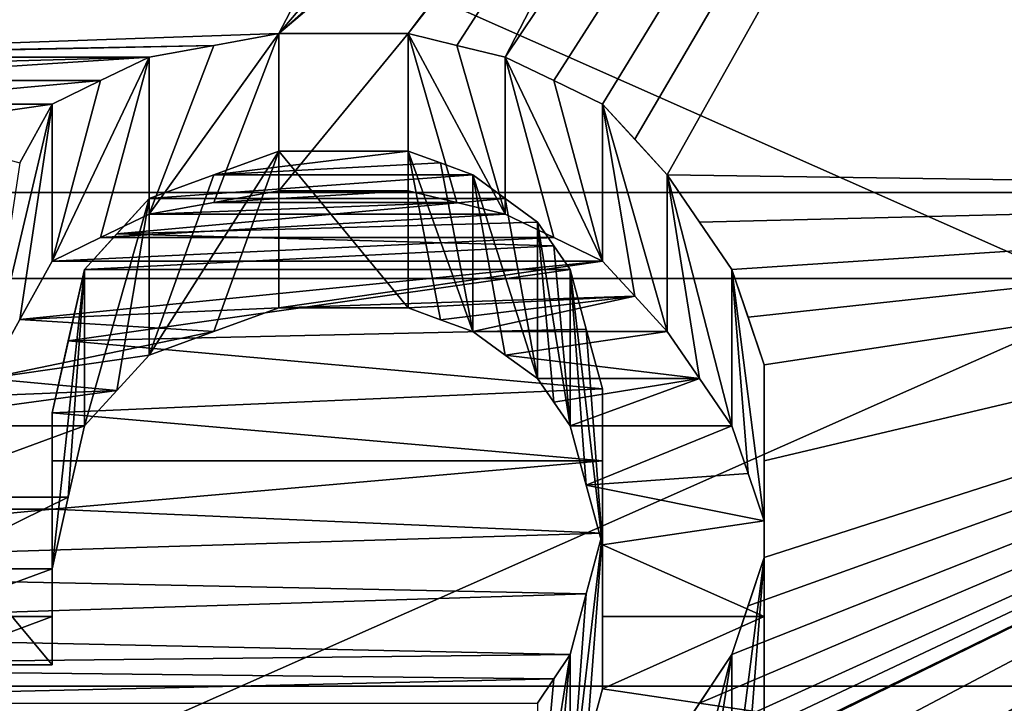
# Model space of a CAD drawing. Header units: millimetres. Extents: x -122 to 122, y -98 to 94.
# Tile 486 of 533: x 70.05 to 73.29, y 31.56 to 33.81. Entities that reach past the tile are written whole.
import ezdxf

# ---------------------------------------------------------------- set-up
doc = ezdxf.new("R2010")
doc.units = ezdxf.units.MM
doc.header["$LTSCALE"] = 26.699852
for name, color, linetype in [('1004', 7, 'CONTINUOUS'), ('1006', 7, 'CONTINUOUS'), ('1133', 7, 'CONTINUOUS'), ('1150', 7, 'CONTINUOUS'), ('1736', 7, 'CONTINUOUS'), ('1737', 7, 'CONTINUOUS'), ('4178', 7, 'CONTINUOUS'), ('4195', 7, 'CONTINUOUS'), ('4503', 7, 'CONTINUOUS'), ('4576', 7, 'CONTINUOUS'), ('4577', 7, 'CONTINUOUS'), ('4578', 7, 'CONTINUOUS'), ('4579', 7, 'CONTINUOUS'), ('4580', 7, 'CONTINUOUS'), ('4581', 7, 'CONTINUOUS'), ('4608', 7, 'CONTINUOUS'), ('4609', 7, 'CONTINUOUS'), ('4610', 7, 'CONTINUOUS'), ('4611', 7, 'CONTINUOUS'), ('4612', 7, 'CONTINUOUS'), ('4613', 7, 'CONTINUOUS'), ('4614', 7, 'CONTINUOUS'), ('4615', 7, 'CONTINUOUS'), ('4616', 7, 'CONTINUOUS'), ('4617', 7, 'CONTINUOUS'), ('4618', 7, 'CONTINUOUS'), ('4619', 7, 'CONTINUOUS'), ('4620', 7, 'CONTINUOUS'), ('4627', 7, 'CONTINUOUS'), ('4628', 7, 'CONTINUOUS'), ('4629', 7, 'CONTINUOUS'), ('4630', 7, 'CONTINUOUS'), ('4631', 7, 'CONTINUOUS'), ('4632', 7, 'CONTINUOUS'), ('4781', 7, 'CONTINUOUS'), ('4782', 7, 'CONTINUOUS'), ('4791', 7, 'CONTINUOUS'), ('4792', 7, 'CONTINUOUS'), ('4793', 7, 'CONTINUOUS'), ('4794', 7, 'CONTINUOUS')]:
    doc.layers.add(name, color=color, linetype=linetype)

msp = doc.modelspace()

# ---------------------------------------------------------------- linework, layer by layer
at = {"layer": '1004', "color": 250, "linetype": 'Continuous', "true_color": 0x323232}
for points in [[(78.9793, 35.25), (78.9793, 30.5274, -17.625), (68.3207, 35.25), (78.9793, 35.25)], [(68.3207, 35.25), (78.9793, 30.5274, -17.625), (68.3207, 30.5274, -17.625), (68.3207, 35.25)]]:
    msp.add_3dface(points, dxfattribs=at)
at = {"layer": '1006', "color": 250, "linetype": 'Continuous', "true_color": 0x323232}
for points in [[(78.9793, 35.25), (68.3207, 35.25), (68.3207, 30.5274, 17.625), (78.9793, 35.25)], [(78.9793, 30.5274, 17.625), (78.9793, 35.25), (68.3207, 30.5274, 17.625), (78.9793, 30.5274, 17.625)]]:
    msp.add_3dface(points, dxfattribs=at)
at = {"layer": '1133', "color": 250, "linetype": 'Continuous', "true_color": 0x323232}
for points in [[(103.1595, 21.125, -36.5896), (103.1595, 34.3891, -24.5448), (36.8405, 21.125, -36.5896), (103.1595, 21.125, -36.5896)], [(36.8405, 21.125, -36.5896), (103.1595, 34.3891, -24.5448), (36.8405, 34.3891, -24.5448), (36.8405, 21.125, -36.5896)]]:
    msp.add_3dface(points, dxfattribs=at)
at = {"layer": '1150', "color": 250, "linetype": 'Continuous', "true_color": 0x323232}
for points in [[(76.2299, 40.5032, -26.2213), (76.2299, 33.238, -34.9757), (72.5, 40.422, -26.3463), (76.2299, 40.5032, -26.2213)], [(72.5, 40.422, -26.3463), (76.2299, 33.238, -34.9757), (72.5, 40.2943, -26.5412), (72.5, 40.422, -26.3463)], [(72.5, 40.2943, -26.5412), (76.2299, 33.238, -34.9757), (72.5, 40.1656, -26.7355), (72.5, 40.2943, -26.5412)], [(72.5, 40.1656, -26.7355), (76.2299, 33.238, -34.9757), (72.4469, 40.0043, -26.9762), (72.5, 40.1656, -26.7355)], [(72.4469, 40.0043, -26.9762), (76.2299, 33.238, -34.9757), (72.3936, 39.8416, -27.216), (72.4469, 40.0043, -26.9762)], [(72.3936, 39.8416, -27.216), (76.2299, 33.238, -34.9757), (72.2343, 39.6784, -27.4533), (72.3936, 39.8416, -27.216)], [(72.2343, 39.6784, -27.4533), (76.2299, 33.238, -34.9757), (72.0745, 39.5137, -27.6898), (72.2343, 39.6784, -27.4533)], [(72.0745, 39.5137, -27.6898), (76.2299, 33.238, -34.9757), (71.8619, 39.4148, -27.8305), (72.0745, 39.5137, -27.6898)], [(71.8619, 39.4148, -27.8305), (76.2299, 33.238, -34.9757), (71.6489, 39.3152, -27.971), (71.8619, 39.4148, -27.8305)], [(71.6489, 39.3152, -27.971), (76.2299, 33.238, -34.9757), (71.3832, 39.2488, -28.0641), (71.6489, 39.3152, -27.971)], [(71.3832, 39.2488, -28.0641), (76.2299, 33.238, -34.9757), (71.117, 39.1821, -28.1571), (71.3832, 39.2488, -28.0641)], [(71.117, 39.1821, -28.1571), (76.2299, 33.238, -34.9757), (72.0745, 38.0963, -29.6097), (71.117, 39.1821, -28.1571)], [(72.0745, 38.0963, -29.6097), (76.2299, 33.238, -34.9757), (72.2338, 37.9236, -29.8306), (72.0745, 38.0963, -29.6097)], [(72.2338, 37.9236, -29.8306), (76.2299, 33.238, -34.9757), (72.3936, 37.7495, -30.0506), (72.2338, 37.9236, -29.8306)], [(72.3936, 37.7495, -30.0506), (76.2299, 33.238, -34.9757), (72.4467, 37.54, -30.3119), (72.3936, 37.7495, -30.0506)], [(72.4467, 37.54, -30.3119), (76.2299, 33.238, -34.9757), (72.5, 37.3287, -30.5718), (72.4467, 37.54, -30.3119)], [(72.5, 37.3287, -30.5718), (76.2299, 33.238, -34.9757), (72.4469, 37.1167, -30.8288), (72.5, 37.3287, -30.5718)], [(72.4469, 37.1167, -30.8288), (76.2299, 33.238, -34.9757), (72.3936, 36.9029, -31.0844), (72.4469, 37.1167, -30.8288)], [(72.3936, 36.9029, -31.0844), (76.2299, 33.238, -34.9757), (72.2343, 36.7243, -31.2952), (72.3936, 36.9029, -31.0844)], [(72.2343, 36.7243, -31.2952), (76.2299, 33.238, -34.9757), (72.0745, 36.5444, -31.5051), (72.2343, 36.7243, -31.2952)], [(72.0745, 36.5444, -31.5051), (76.2299, 33.238, -34.9757), (71.915, 36.4363, -31.63), (72.0745, 36.5444, -31.5051)], [(71.915, 36.4363, -31.63), (76.2299, 33.238, -34.9757), (71.7553, 36.3277, -31.7547), (71.915, 36.4363, -31.63)], [(76.2299, 33.238, -34.9757), (63.7701, 33.238, -34.9757), (68.2447, 36.3277, -31.7547), (76.2299, 33.238, -34.9757)], [(68.4573, 36.2552, -31.8374), (76.2299, 33.238, -34.9757), (68.2447, 36.3277, -31.7547), (68.4573, 36.2552, -31.8374)], [(71.7553, 36.3277, -31.7547), (76.2299, 33.238, -34.9757), (71.5427, 36.2552, -31.8374), (71.7553, 36.3277, -31.7547)], [(68.6702, 36.1825, -31.92), (76.2299, 33.238, -34.9757), (68.4573, 36.2552, -31.8374), (68.6702, 36.1825, -31.92)], [(71.5427, 36.2552, -31.8374), (76.2299, 33.238, -34.9757), (71.3298, 36.1825, -31.92), (71.5427, 36.2552, -31.8374)], [(68.6702, 36.1825, -31.92), (68.8297, 36.1462, -31.9612), (76.2299, 33.238, -34.9757), (68.6702, 36.1825, -31.92)], [(71.3298, 36.1825, -31.92), (76.2299, 33.238, -34.9757), (71.1703, 36.1462, -31.9612), (71.3298, 36.1825, -31.92)], [(68.9894, 36.1098, -32.0023), (76.2299, 33.238, -34.9757), (68.8297, 36.1462, -31.9612), (68.9894, 36.1098, -32.0023)], [(71.1703, 36.1462, -31.9612), (76.2299, 33.238, -34.9757), (71.0106, 36.1098, -32.0023), (71.1703, 36.1462, -31.9612)], [(68.9894, 36.1098, -32.0023), (69.2552, 36.0733, -32.0433), (76.2299, 33.238, -34.9757), (68.9894, 36.1098, -32.0023)], [(71.0106, 36.1098, -32.0023), (76.2299, 33.238, -34.9757), (70.7448, 36.0733, -32.0433), (71.0106, 36.1098, -32.0023)], [(69.5213, 36.0369, -32.0844), (76.2299, 33.238, -34.9757), (69.2552, 36.0733, -32.0433), (69.5213, 36.0369, -32.0844)], [(70.7448, 36.0733, -32.0433), (76.2299, 33.238, -34.9757), (70.4787, 36.0369, -32.0844), (70.7448, 36.0733, -32.0433)], [(70.4787, 36.0369, -32.0844), (76.2299, 33.238, -34.9757), (69.5213, 36.0369, -32.0844), (70.4787, 36.0369, -32.0844)], [(76.2299, 24.125, -41.7857), (63.7701, 33.238, -34.9757), (76.2299, 33.238, -34.9757), (76.2299, 24.125, -41.7857)], [(63.7701, 33.238, -34.9757), (76.2299, 24.125, -41.7857), (72.5, 26.1526, -40.5476), (63.7701, 33.238, -34.9757)], [(69.0957, 26.6764, -40.2049), (63.7701, 33.238, -34.9757), (72.5, 26.1526, -40.5476), (69.0957, 26.6764, -40.2049)]]:
    msp.add_3dface(points, dxfattribs=at)
at = {"layer": '1736', "color": 250, "linetype": 'Continuous', "true_color": 0x323232}
for points in [[(31.5, 43.165, -19.2183), (108.5, 31.6164, -35.1136), (31.5, 31.6164, -35.1136), (31.5, 43.165, -19.2183)], [(108.5, 43.165, -19.2183), (108.5, 31.6164, -35.1136), (31.5, 43.165, -19.2183), (108.5, 43.165, -19.2183)], [(31.5, 31.6164, -35.1136), (108.5, 14.6011, -44.9374), (31.5, 14.6011, -44.9374), (31.5, 31.6164, -35.1136)], [(108.5, 31.6164, -35.1136), (108.5, 14.6011, -44.9374), (31.5, 31.6164, -35.1136), (108.5, 31.6164, -35.1136)]]:
    msp.add_3dface(points, dxfattribs=at)
at = {"layer": '1737', "color": 250, "linetype": 'Continuous', "true_color": 0x323232}
for points in [[(108.5, 44.9921, -20.0318), (108.5, 32.9547, -36.5999), (31.5, 44.9921, -20.0318), (108.5, 44.9921, -20.0318)], [(31.5, 44.9921, -20.0318), (108.5, 32.9547, -36.5999), (31.5, 32.9547, -36.5999), (31.5, 44.9921, -20.0318)], [(108.5, 32.9547, -36.5999), (108.5, 15.2191, -46.8395), (31.5, 32.9547, -36.5999), (108.5, 32.9547, -36.5999)], [(31.5, 32.9547, -36.5999), (108.5, 15.2191, -46.8395), (31.5, 15.2191, -46.8395), (31.5, 32.9547, -36.5999)]]:
    msp.add_3dface(points, dxfattribs=at)
at = {"layer": '4178', "color": 250, "linetype": 'Continuous', "true_color": 0x323232}
for points in [[(103.1595, 34.3891, 24.5448), (103.1595, 21.125, 36.5896), (36.8405, 34.3891, 24.5448), (103.1595, 34.3891, 24.5448)], [(36.8405, 34.3891, 24.5448), (103.1595, 21.125, 36.5896), (36.8405, 21.125, 36.5896), (36.8405, 34.3891, 24.5448)]]:
    msp.add_3dface(points, dxfattribs=at)
at = {"layer": '4195', "color": 250, "linetype": 'Continuous', "true_color": 0x323232}
for points in [[(71.8085, 33.6054, 34.6228), (76.2299, 40.5032, 26.2213), (71.6489, 33.6824, 34.5479), (71.8085, 33.6054, 34.6228)], [(71.6489, 33.6824, 34.5479), (76.2299, 40.5032, 26.2213), (72.3936, 35.1221, 33.0832), (71.6489, 33.6824, 34.5479)], [(71.9681, 33.5282, 34.6976), (76.2299, 40.5032, 26.2213), (71.8085, 33.6054, 34.6228), (71.9681, 33.5282, 34.6976)], [(76.2299, 40.5032, 26.2213), (71.9681, 33.5282, 34.6976), (72.0744, 33.4123, 34.8092), (76.2299, 40.5032, 26.2213)], [(72.1809, 33.296, 34.9204), (76.2299, 40.5032, 26.2213), (72.0744, 33.4123, 34.8092), (72.1809, 33.296, 34.9204)], [(76.2299, 33.238, 34.9757), (76.2299, 40.5032, 26.2213), (72.1809, 33.296, 34.9204), (76.2299, 33.238, 34.9757)], [(71.3298, 33.7593, 34.4728), (71.4893, 33.7209, 34.5104), (72.3936, 35.1221, 33.0832), (71.3298, 33.7593, 34.4728)], [(72.2342, 34.9355, 33.2803), (71.3298, 33.7593, 34.4728), (72.3936, 35.1221, 33.0832), (72.2342, 34.9355, 33.2803)], [(71.4893, 33.7209, 34.5104), (71.6489, 33.6824, 34.5479), (72.3936, 35.1221, 33.0832), (71.4893, 33.7209, 34.5104)], [(72.0745, 34.7476, 33.4763), (71.3298, 33.7593, 34.4728), (72.2342, 34.9355, 33.2803), (72.0745, 34.7476, 33.4763)], [(70.9043, 33.7593, 34.4728), (71.3298, 33.7593, 34.4728), (72.0745, 34.7476, 33.4763), (70.9043, 33.7593, 34.4728)], [(71.915, 34.6348, 33.5931), (70.9043, 33.7593, 34.4728), (72.0745, 34.7476, 33.4763), (71.915, 34.6348, 33.5931)], [(71.7553, 34.5214, 33.7095), (70.9043, 33.7593, 34.4728), (71.915, 34.6348, 33.5931), (71.7553, 34.5214, 33.7095)], [(71.4895, 34.4458, 33.7868), (70.9043, 33.7593, 34.4728), (71.7553, 34.5214, 33.7095), (71.4895, 34.4458, 33.7868)], [(70.6382, 34.4458, 33.7868), (63.7701, 33.238, 34.9757), (70.9043, 34.37, 33.8639), (70.6382, 34.4458, 33.7868)], [(63.7701, 33.238, 34.9757), (70.6382, 34.4458, 33.7868), (69.0957, 34.4458, 33.7868), (63.7701, 33.238, 34.9757)], [(71.2234, 34.37, 33.8639), (70.9043, 33.7593, 34.4728), (71.4895, 34.4458, 33.7868), (71.2234, 34.37, 33.8639)], [(63.7701, 33.238, 34.9757), (68.6702, 33.6824, 34.5479), (71.2234, 34.37, 33.8639), (63.7701, 33.238, 34.9757)], [(70.9043, 34.37, 33.8639), (63.7701, 33.238, 34.9757), (71.2234, 34.37, 33.8639), (70.9043, 34.37, 33.8639)], [(68.6702, 33.6824, 34.5479), (70.9043, 33.7593, 34.4728), (71.2234, 34.37, 33.8639), (68.6702, 33.6824, 34.5479)], [(70.6915, 33.7209, 34.5104), (70.9043, 33.7593, 34.4728), (68.6702, 33.6824, 34.5479), (70.6915, 33.7209, 34.5104)], [(68.883, 33.6824, 34.5479), (70.6915, 33.7209, 34.5104), (68.6702, 33.6824, 34.5479), (68.883, 33.6824, 34.5479)], [(70.4787, 33.6824, 34.5479), (70.6915, 33.7209, 34.5104), (68.883, 33.6824, 34.5479), (70.4787, 33.6824, 34.5479)], [(69.0957, 33.6439, 34.5854), (70.4787, 33.6824, 34.5479), (68.883, 33.6824, 34.5479), (69.0957, 33.6439, 34.5854)], [(69.3085, 33.6054, 34.6229), (70.4787, 33.6824, 34.5479), (69.0957, 33.6439, 34.5854), (69.3085, 33.6054, 34.6229)], [(70.3192, 33.6054, 34.6228), (70.4787, 33.6824, 34.5479), (69.3085, 33.6054, 34.6229), (70.3192, 33.6054, 34.6228)], [(69.468, 33.5282, 34.6975), (70.3192, 33.6054, 34.6228), (69.3085, 33.6054, 34.6229), (69.468, 33.5282, 34.6975)], [(70.1596, 33.5282, 34.6976), (70.3192, 33.6054, 34.6228), (69.468, 33.5282, 34.6975), (70.1596, 33.5282, 34.6976)], [(69.6277, 33.4509, 34.7721), (70.1596, 33.5282, 34.6976), (69.468, 33.5282, 34.6975), (69.6277, 33.4509, 34.7721)], [(70.0533, 33.335, 34.8833), (70.1596, 33.5282, 34.6976), (69.6277, 33.4509, 34.7721), (70.0533, 33.335, 34.8833)], [(70.9043, 33.3736, 34.8464), (70.6916, 33.2961, 34.9204), (71.3298, 33.3736, 34.8464), (70.9043, 33.3736, 34.8464)], [(71.3298, 33.3736, 34.8464), (70.6916, 33.2961, 34.9204), (71.4361, 33.3348, 34.8834), (71.3298, 33.3736, 34.8464)], [(71.4361, 33.3348, 34.8834), (70.6916, 33.2961, 34.9204), (71.5426, 33.296, 34.9204), (71.4361, 33.3348, 34.8834)], [(70.6916, 33.2961, 34.9204), (70.4787, 33.2184, 34.9943), (71.5426, 33.296, 34.9204), (70.6916, 33.2961, 34.9204)], [(71.5426, 33.296, 34.9204), (70.4787, 33.2184, 34.9943), (71.6489, 33.2184, 34.9943), (71.5426, 33.296, 34.9204)], [(72.2872, 33.1407, 35.0678), (76.2299, 33.238, 34.9757), (72.1809, 33.296, 34.9204), (72.2872, 33.1407, 35.0678)], [(71.117, 30.2613, 37.5808), (76.2299, 33.238, 34.9757), (70.5851, 30.2613, 37.5808), (71.117, 30.2613, 37.5808)], [(70.5851, 30.2613, 37.5808), (76.2299, 33.238, 34.9757), (71.6489, 30.9956, 36.9775), (70.5851, 30.2613, 37.5808)], [(71.3829, 30.1792, 37.6468), (76.2299, 33.238, 34.9757), (71.117, 30.2613, 37.5808), (71.3829, 30.1792, 37.6468)], [(71.4894, 26.4935, 40.3256), (76.2299, 33.238, 34.9757), (71.3298, 26.5371, 40.297), (71.4894, 26.4935, 40.3256)], [(71.3298, 26.5371, 40.297), (76.2299, 33.238, 34.9757), (72.3936, 28.1724, 39.1711), (71.3298, 26.5371, 40.297)], [(71.6489, 30.0969, 37.7126), (76.2299, 33.238, 34.9757), (71.3829, 30.1792, 37.6468), (71.6489, 30.0969, 37.7126)], [(71.6489, 26.4499, 40.3542), (76.2299, 33.238, 34.9757), (71.4894, 26.4935, 40.3256), (71.6489, 26.4499, 40.3542)], [(71.8085, 26.3626, 40.4113), (76.2299, 33.238, 34.9757), (71.6489, 26.4499, 40.3542), (71.8085, 26.3626, 40.4113)], [(71.8616, 29.9733, 37.8109), (76.2299, 33.238, 34.9757), (71.6489, 30.0969, 37.7126), (71.8616, 29.9733, 37.8109)], [(71.6489, 30.9956, 36.9775), (76.2299, 33.238, 34.9757), (71.8086, 31.0766, 36.9095), (71.6489, 30.9956, 36.9775)], [(71.9681, 26.2752, 40.4682), (76.2299, 33.238, 34.9757), (71.8085, 26.3626, 40.4113), (71.9681, 26.2752, 40.4682)], [(71.8086, 31.0766, 36.9095), (76.2299, 33.238, 34.9757), (71.9681, 31.1574, 36.8412), (71.8086, 31.0766, 36.9095)], [(72.0745, 29.8493, 37.9089), (76.2299, 33.238, 34.9757), (71.8616, 29.9733, 37.8109), (72.0745, 29.8493, 37.9089)], [(72.0745, 26.1438, 40.5532), (76.2299, 33.238, 34.9757), (71.9681, 26.2752, 40.4682), (72.0745, 26.1438, 40.5532)], [(71.9681, 31.1574, 36.8412), (76.2299, 33.238, 34.9757), (72.0745, 31.2786, 36.7384), (71.9681, 31.1574, 36.8412)], [(72.1809, 26.0122, 40.6378), (76.2299, 33.238, 34.9757), (72.0745, 26.1438, 40.5532), (72.1809, 26.0122, 40.6378)], [(72.234, 29.6423, 38.0709), (76.2299, 33.238, 34.9757), (72.0745, 29.8493, 37.9089), (72.234, 29.6423, 38.0709)], [(72.0745, 31.2786, 36.7384), (76.2299, 33.238, 34.9757), (72.1809, 31.3994, 36.6353), (72.0745, 31.2786, 36.7384)], [(72.2872, 25.8363, 40.7498), (76.2299, 33.238, 34.9757), (72.1809, 26.0122, 40.6378), (72.2872, 25.8363, 40.7498)], [(72.1809, 31.3994, 36.6353), (76.2299, 33.238, 34.9757), (72.2873, 31.5601, 36.4969), (72.1809, 31.3994, 36.6353)], [(72.3936, 29.4344, 38.2319), (76.2299, 33.238, 34.9757), (72.234, 29.6423, 38.0709), (72.3936, 29.4344, 38.2319)], [(72.3936, 25.66, 40.8611), (76.2299, 33.238, 34.9757), (72.2872, 25.8363, 40.7498), (72.3936, 25.66, 40.8611)], [(72.3936, 32.9848, 35.2146), (76.2299, 33.238, 34.9757), (72.2872, 33.1407, 35.0678), (72.3936, 32.9848, 35.2146)], [(72.2873, 31.5601, 36.4969), (76.2299, 33.238, 34.9757), (72.3936, 31.7203, 36.3578), (72.2873, 31.5601, 36.4969)], [(76.2299, 24.125, 41.7857), (76.2299, 33.238, 34.9757), (72.3936, 24.2332, 41.7231), (76.2299, 24.125, 41.7857)], [(72.3936, 24.2332, 41.7231), (76.2299, 33.238, 34.9757), (72.4468, 24.4131, 41.6181), (72.3936, 24.2332, 41.7231)], [(72.4468, 25.4832, 40.9715), (76.2299, 33.238, 34.9757), (72.3936, 25.66, 40.8611), (72.4468, 25.4832, 40.9715)], [(72.3936, 28.1724, 39.1711), (76.2299, 33.238, 34.9757), (72.4468, 28.3846, 39.0176), (72.3936, 28.1724, 39.1711)], [(72.4468, 29.226, 38.3915), (76.2299, 33.238, 34.9757), (72.3936, 29.4344, 38.2319), (72.4468, 29.226, 38.3915)], [(72.3936, 31.7203, 36.3578), (76.2299, 33.238, 34.9757), (72.4468, 31.8801, 36.2177), (72.3936, 31.7203, 36.3578)], [(72.4468, 32.8285, 35.3603), (76.2299, 33.238, 34.9757), (72.3936, 32.9848, 35.2146), (72.4468, 32.8285, 35.3603)], [(72.4468, 24.4131, 41.6181), (76.2299, 33.238, 34.9757), (72.5, 24.5926, 41.5123), (72.4468, 24.4131, 41.6181)], [(72.5, 25.306, 41.0813), (76.2299, 33.238, 34.9757), (72.4468, 25.4832, 40.9715), (72.5, 25.306, 41.0813)], [(72.4468, 28.3846, 39.0176), (76.2299, 33.238, 34.9757), (72.5, 28.596, 38.863), (72.4468, 28.3846, 39.0176)], [(72.5, 29.0166, 38.5499), (76.2299, 33.238, 34.9757), (72.4468, 29.226, 38.3915), (72.5, 29.0166, 38.5499)], [(72.4468, 31.8801, 36.2177), (76.2299, 33.238, 34.9757), (72.5, 32.0393, 36.077), (72.4468, 31.8801, 36.2177)], [(72.5, 32.6715, 35.5054), (76.2299, 33.238, 34.9757), (72.4468, 32.8285, 35.3603), (72.5, 32.6715, 35.5054)], [(72.5, 24.5926, 41.5123), (76.2299, 33.238, 34.9757), (72.5, 24.9502, 41.2983), (72.5, 24.5926, 41.5123)], [(72.5, 24.9502, 41.2983), (76.2299, 33.238, 34.9757), (72.5, 25.306, 41.0813), (72.5, 24.9502, 41.2983)], [(72.5, 28.596, 38.863), (76.2299, 33.238, 34.9757), (72.5, 28.8067, 38.707), (72.5, 28.596, 38.863)], [(72.5, 28.8067, 38.707), (76.2299, 33.238, 34.9757), (72.5, 29.0166, 38.5499), (72.5, 28.8067, 38.707)], [(72.5, 32.0393, 36.077), (76.2299, 33.238, 34.9757), (72.5, 32.3567, 35.7926), (72.5, 32.0393, 36.077)], [(72.5, 32.3567, 35.7926), (76.2299, 33.238, 34.9757), (72.5, 32.6715, 35.5054), (72.5, 32.3567, 35.7926)], [(70.4787, 33.2184, 34.9943), (70.3724, 33.1018, 35.1046), (71.6489, 33.2184, 34.9943), (70.4787, 33.2184, 34.9943)], [(71.6489, 33.2184, 34.9943), (70.3724, 33.1018, 35.1046), (71.7553, 33.1406, 35.0679), (71.6489, 33.2184, 34.9943)], [(71.7553, 33.1406, 35.0679), (70.3724, 33.1018, 35.1046), (71.8085, 33.0628, 35.1414), (71.7553, 33.1406, 35.0679)], [(70.3724, 33.1018, 35.1046), (70.266, 32.9848, 35.2146), (71.8085, 33.0628, 35.1414), (70.3724, 33.1018, 35.1046)], [(71.8085, 33.0628, 35.1414), (70.266, 32.9848, 35.2146), (71.8617, 32.9848, 35.2146), (71.8085, 33.0628, 35.1414)], [(70.266, 32.9848, 35.2146), (70.2128, 32.7502, 35.4329), (71.8617, 32.9848, 35.2146), (70.266, 32.9848, 35.2146)], [(71.8617, 32.9848, 35.2146), (70.2128, 32.7502, 35.4329), (71.9149, 32.7893, 35.3966), (71.8617, 32.9848, 35.2146)], [(71.9149, 32.7893, 35.3966), (70.2128, 32.7502, 35.4329), (71.9681, 32.5929, 35.5776), (71.9149, 32.7893, 35.3966)], [(70.2128, 32.7502, 35.4329), (70.1596, 32.5142, 35.6495), (71.9681, 32.5929, 35.5776), (70.2128, 32.7502, 35.4329)], [(71.9681, 32.5929, 35.5776), (70.1596, 32.5142, 35.6495), (71.9681, 32.3565, 35.7927), (71.9681, 32.5929, 35.5776)], [(70.1596, 32.5142, 35.6495), (70.1596, 32.3564, 35.7928), (71.9681, 32.3565, 35.7927), (70.1596, 32.5142, 35.6495)], [(70.1596, 32.3564, 35.7928), (70.1596, 32.1981, 35.9353), (71.9681, 32.3565, 35.7927), (70.1596, 32.3564, 35.7928)], [(71.9681, 32.3565, 35.7927), (70.1596, 32.1981, 35.9353), (71.9681, 32.1187, 36.0063), (71.9681, 32.3565, 35.7927)], [(69.734, 32.1981, 35.9353), (68.0851, 31.9996, 36.1121), (70.1596, 32.1981, 35.9353), (69.734, 32.1981, 35.9353)], [(70.1596, 32.1981, 35.9353), (68.0851, 31.9996, 36.1121), (71.9681, 32.1187, 36.0063), (70.1596, 32.1981, 35.9353)], [(71.9681, 32.1187, 36.0063), (68.0851, 31.9996, 36.1121), (71.9149, 31.92, 36.1826), (71.9681, 32.1187, 36.0063)], [(68.0851, 31.9996, 36.1121), (68.1383, 31.8002, 36.2879), (71.9149, 31.92, 36.1826), (68.0851, 31.9996, 36.1121)], [(71.9149, 31.92, 36.1826), (68.1383, 31.8002, 36.2879), (71.8617, 31.7203, 36.3578), (71.9149, 31.92, 36.1826)], [(68.1383, 31.8002, 36.2879), (68.2446, 31.6803, 36.3926), (71.8617, 31.7203, 36.3578), (68.1383, 31.8002, 36.2879)], [(71.8617, 31.7203, 36.3578), (68.2446, 31.6803, 36.3926), (71.8085, 31.6402, 36.4274), (71.8617, 31.7203, 36.3578)], [(68.2446, 31.6803, 36.3926), (68.3511, 31.56, 36.4969), (71.8085, 31.6402, 36.4274), (68.2446, 31.6803, 36.3926)], [(71.8085, 31.6402, 36.4274), (68.3511, 31.56, 36.4969), (71.7553, 31.56, 36.4969), (71.8085, 31.6402, 36.4274)]]:
    msp.add_3dface(points, dxfattribs=at)
at = {"layer": '4503', "color": 250, "linetype": 'Continuous', "true_color": 0x323232}
for points in [[(71.4893, 33.2044, 33.6159), (71.3298, 33.2427, 33.578), (70.6915, 33.2044, 33.6159), (71.4893, 33.2044, 33.6159)], [(71.3298, 33.2427, 33.578), (70.9043, 33.2427, 33.578), (70.6915, 33.2044, 33.6159), (71.3298, 33.2427, 33.578)], [(71.6489, 33.1661, 33.6537), (71.4893, 33.2044, 33.6159), (70.4787, 33.1661, 33.6537), (71.6489, 33.1661, 33.6537)], [(71.4893, 33.2044, 33.6159), (70.6915, 33.2044, 33.6159), (70.4787, 33.1661, 33.6537), (71.4893, 33.2044, 33.6159)], [(71.8084, 33.0894, 33.7291), (71.6489, 33.1661, 33.6537), (70.3192, 33.0894, 33.7291), (71.8084, 33.0894, 33.7291)], [(71.6489, 33.1661, 33.6537), (70.4787, 33.1661, 33.6537), (70.3192, 33.0894, 33.7291), (71.6489, 33.1661, 33.6537)], [(71.9681, 33.0125, 33.8044), (71.8084, 33.0894, 33.7291), (70.1596, 33.0125, 33.8044), (71.9681, 33.0125, 33.8044)], [(71.8084, 33.0894, 33.7291), (70.3192, 33.0894, 33.7291), (70.1596, 33.0125, 33.8044), (71.8084, 33.0894, 33.7291)], [(71.9681, 33.0125, 33.8044), (70.1596, 33.0125, 33.8044), (70.0533, 32.82, 33.9913), (71.9681, 33.0125, 33.8044)], [(71.9681, 33.0125, 33.8044), (70.0533, 32.82, 33.9913), (70.9043, 32.8584, 33.9542), (71.9681, 33.0125, 33.8044)], [(71.9681, 33.0125, 33.8044), (70.9043, 32.8584, 33.9542), (72.0744, 32.8971, 33.9167), (71.9681, 33.0125, 33.8044)], [(70.9043, 32.8584, 33.9542), (71.3298, 32.8584, 33.9542), (72.0744, 32.8971, 33.9167), (70.9043, 32.8584, 33.9542)], [(71.3298, 32.8584, 33.9542), (71.4361, 32.8199, 33.9915), (72.0744, 32.8971, 33.9167), (71.3298, 32.8584, 33.9542)], [(71.4361, 32.8199, 33.9915), (71.5426, 32.7812, 34.0287), (72.0744, 32.8971, 33.9167), (71.4361, 32.8199, 33.9915)], [(71.5426, 32.7812, 34.0287), (72.1809, 32.7812, 34.0287), (72.0744, 32.8971, 33.9167), (71.5426, 32.7812, 34.0287)], [(70.0533, 32.82, 33.9913), (70.6916, 32.7812, 34.0287), (70.9043, 32.8584, 33.9542), (70.0533, 32.82, 33.9913)], [(70.0533, 32.82, 33.9913), (69.9468, 32.6264, 34.1772), (70.6916, 32.7812, 34.0287), (70.0533, 32.82, 33.9913)], [(69.9468, 32.6264, 34.1772), (70.4787, 32.7039, 34.1031), (70.6916, 32.7812, 34.0287), (69.9468, 32.6264, 34.1772)], [(71.5426, 32.7812, 34.0287), (71.6489, 32.7039, 34.103), (72.1809, 32.7812, 34.0287), (71.5426, 32.7812, 34.0287)], [(71.6489, 32.7039, 34.103), (72.2872, 32.6265, 34.1771), (72.1809, 32.7812, 34.0287), (71.6489, 32.7039, 34.103)], [(69.9468, 32.6264, 34.1772), (70.3724, 32.5877, 34.2141), (70.4787, 32.7039, 34.1031), (69.9468, 32.6264, 34.1772)], [(71.6489, 32.7039, 34.103), (71.7553, 32.6264, 34.1772), (72.2872, 32.6265, 34.1771), (71.6489, 32.7039, 34.103)], [(69.9468, 32.6264, 34.1772), (69.4148, 32.5488, 34.2511), (70.3724, 32.5877, 34.2141), (69.9468, 32.6264, 34.1772)], [(71.7553, 32.6264, 34.1772), (71.8085, 32.5488, 34.2511), (72.2872, 32.6265, 34.1771), (71.7553, 32.6264, 34.1772)], [(71.8085, 32.5488, 34.2511), (71.8617, 32.471, 34.3248), (72.2872, 32.6265, 34.1771), (71.8085, 32.5488, 34.2511)], [(71.8617, 32.471, 34.3248), (72.3936, 32.471, 34.3248), (72.2872, 32.6265, 34.1771), (71.8617, 32.471, 34.3248)], [(69.4148, 32.5488, 34.2511), (69.5213, 32.471, 34.3248), (70.3724, 32.5877, 34.2141), (69.4148, 32.5488, 34.2511)], [(69.5213, 32.471, 34.3248), (70.266, 32.471, 34.3248), (70.3724, 32.5877, 34.2141), (69.5213, 32.471, 34.3248)], [(69.5213, 32.471, 34.3248), (69.6276, 32.2373, 34.5444), (70.266, 32.471, 34.3248), (69.5213, 32.471, 34.3248)], [(69.6276, 32.2373, 34.5444), (70.2128, 32.2373, 34.5445), (70.266, 32.471, 34.3248), (69.6276, 32.2373, 34.5444)], [(71.8617, 32.471, 34.3248), (71.9149, 32.2763, 34.508), (72.3936, 32.471, 34.3248), (71.8617, 32.471, 34.3248)], [(71.9149, 32.2763, 34.508), (72.4468, 32.3153, 34.4715), (72.3936, 32.471, 34.3248), (71.9149, 32.2763, 34.508)], [(71.9149, 32.2763, 34.508), (72.5, 32.1589, 34.6175), (72.4468, 32.3153, 34.4715), (71.9149, 32.2763, 34.508)], [(71.9149, 32.2763, 34.508), (71.9681, 32.0805, 34.6901), (72.5, 32.1589, 34.6175), (71.9149, 32.2763, 34.508)], [(69.6276, 32.2373, 34.5444), (69.734, 32.002, 34.7625), (70.2128, 32.2373, 34.5445), (69.6276, 32.2373, 34.5444)], [(69.734, 32.002, 34.7625), (70.1596, 32.002, 34.7625), (70.2128, 32.2373, 34.5445), (69.734, 32.002, 34.7625)], [(71.9681, 32.0805, 34.6901), (72.5, 31.845, 34.9064), (72.5, 32.1589, 34.6175), (71.9681, 32.0805, 34.6901)], [(71.9681, 32.0805, 34.6901), (71.9681, 31.8449, 34.9065), (72.5, 31.845, 34.9064), (71.9681, 32.0805, 34.6901)], [(69.734, 32.002, 34.7625), (69.734, 31.8448, 34.9066), (70.1596, 32.002, 34.7625), (69.734, 32.002, 34.7625)], [(69.734, 31.8448, 34.9066), (70.1596, 31.8448, 34.9066), (70.1596, 32.002, 34.7625), (69.734, 31.8448, 34.9066)], [(69.734, 31.8448, 34.9066), (69.734, 31.6869, 35.05), (70.1596, 31.8448, 34.9066), (69.734, 31.8448, 34.9066)], [(69.734, 31.6869, 35.05), (70.1596, 31.6869, 35.05), (70.1596, 31.8448, 34.9066), (69.734, 31.6869, 35.05)], [(71.9681, 31.8449, 34.9065), (71.9681, 31.6078, 35.1213), (72.5, 31.845, 34.9064), (71.9681, 31.8449, 34.9065)], [(71.9681, 31.6078, 35.1213), (72.5, 31.5286, 35.1925), (72.5, 31.845, 34.9064), (71.9681, 31.6078, 35.1213)], [(71.9681, 31.6078, 35.1213), (71.9149, 31.4097, 35.2987), (72.5, 31.5286, 35.1925), (71.9681, 31.6078, 35.1213)]]:
    msp.add_3dface(points, dxfattribs=at)
at = {"layer": '4576', "color": 250, "linetype": 'Continuous', "true_color": 0x323232}
for points in [[(71.6489, 33.6824, 34.5479), (71.9681, 33.0125, 33.8044), (71.8085, 33.6054, 34.6228), (71.6489, 33.6824, 34.5479)], [(71.9681, 33.0125, 33.8044), (71.6489, 33.6824, 34.5479), (71.8084, 33.0894, 33.7291), (71.9681, 33.0125, 33.8044)], [(71.8084, 33.0894, 33.7291), (71.6489, 33.6824, 34.5479), (71.6489, 33.1661, 33.6537), (71.8084, 33.0894, 33.7291)], [(71.9681, 33.5282, 34.6976), (71.8085, 33.6054, 34.6228), (71.9681, 33.0125, 33.8044), (71.9681, 33.5282, 34.6976)]]:
    msp.add_3dface(points, dxfattribs=at)
at = {"layer": '4577', "color": 250, "linetype": 'Continuous', "true_color": 0x323232}
for points in [[(71.3298, 33.7593, 34.4728), (71.6489, 33.1661, 33.6537), (71.4893, 33.7209, 34.5104), (71.3298, 33.7593, 34.4728)], [(71.6489, 33.1661, 33.6537), (71.3298, 33.7593, 34.4728), (71.4893, 33.2044, 33.6159), (71.6489, 33.1661, 33.6537)], [(71.4893, 33.2044, 33.6159), (71.3298, 33.7593, 34.4728), (71.3298, 33.2427, 33.578), (71.4893, 33.2044, 33.6159)], [(71.6489, 33.6824, 34.5479), (71.4893, 33.7209, 34.5104), (71.6489, 33.1661, 33.6537), (71.6489, 33.6824, 34.5479)]]:
    msp.add_3dface(points, dxfattribs=at)
at = {"layer": '4578', "color": 250, "linetype": 'Continuous', "true_color": 0x323232}
for points in [[(71.3298, 33.7593, 34.4728), (70.9043, 33.7593, 34.4728), (70.9043, 33.2427, 33.578), (71.3298, 33.7593, 34.4728)], [(71.3298, 33.2427, 33.578), (71.3298, 33.7593, 34.4728), (70.9043, 33.2427, 33.578), (71.3298, 33.2427, 33.578)]]:
    msp.add_3dface(points, dxfattribs=at)
at = {"layer": '4579', "color": 250, "linetype": 'Continuous', "true_color": 0x323232}
for points in [[(70.9043, 33.7593, 34.4728), (70.6915, 33.7209, 34.5104), (70.4787, 33.1661, 33.6537), (70.9043, 33.7593, 34.4728)], [(70.6915, 33.2044, 33.6159), (70.9043, 33.7593, 34.4728), (70.4787, 33.1661, 33.6537), (70.6915, 33.2044, 33.6159)], [(70.9043, 33.2427, 33.578), (70.9043, 33.7593, 34.4728), (70.6915, 33.2044, 33.6159), (70.9043, 33.2427, 33.578)], [(70.6915, 33.7209, 34.5104), (70.4787, 33.6824, 34.5479), (70.4787, 33.1661, 33.6537), (70.6915, 33.7209, 34.5104)]]:
    msp.add_3dface(points, dxfattribs=at)
at = {"layer": '4580', "color": 250, "linetype": 'Continuous', "true_color": 0x323232}
for points in [[(70.4787, 33.6824, 34.5479), (70.3192, 33.6054, 34.6228), (70.1596, 33.0125, 33.8044), (70.4787, 33.6824, 34.5479)], [(70.3192, 33.0894, 33.7291), (70.4787, 33.6824, 34.5479), (70.1596, 33.0125, 33.8044), (70.3192, 33.0894, 33.7291)], [(70.4787, 33.1661, 33.6537), (70.4787, 33.6824, 34.5479), (70.3192, 33.0894, 33.7291), (70.4787, 33.1661, 33.6537)], [(70.3192, 33.6054, 34.6228), (70.1596, 33.5282, 34.6976), (70.1596, 33.0125, 33.8044), (70.3192, 33.6054, 34.6228)]]:
    msp.add_3dface(points, dxfattribs=at)
at = {"layer": '4581', "color": 250, "linetype": 'Continuous', "true_color": 0x323232}
for points in [[(70.1596, 33.5282, 34.6976), (70.0533, 33.335, 34.8833), (69.9468, 32.6264, 34.1772), (70.1596, 33.5282, 34.6976)], [(70.0533, 32.82, 33.9913), (70.1596, 33.5282, 34.6976), (69.9468, 32.6264, 34.1772), (70.0533, 32.82, 33.9913)], [(70.1596, 33.0125, 33.8044), (70.1596, 33.5282, 34.6976), (70.0533, 32.82, 33.9913), (70.1596, 33.0125, 33.8044)]]:
    msp.add_3dface(points, dxfattribs=at)
at = {"layer": '4608', "color": 250, "linetype": 'Continuous', "true_color": 0x323232}
for points in [[(69.734, 32.1981, 35.9353), (70.1596, 32.1981, 35.9353), (70.1596, 31.6869, 35.05), (69.734, 32.1981, 35.9353)], [(69.734, 31.6869, 35.05), (69.734, 32.1981, 35.9353), (70.1596, 31.6869, 35.05), (69.734, 31.6869, 35.05)]]:
    msp.add_3dface(points, dxfattribs=at)
at = {"layer": '4609', "color": 250, "linetype": 'Continuous', "true_color": 0x323232}
for points in [[(70.1596, 32.1981, 35.9353), (70.1596, 32.3564, 35.7928), (70.1596, 32.5142, 35.6495), (70.1596, 32.1981, 35.9353)], [(70.1596, 32.1981, 35.9353), (70.1596, 32.5142, 35.6495), (70.1596, 31.6869, 35.05), (70.1596, 32.1981, 35.9353)], [(70.1596, 31.6869, 35.05), (70.1596, 32.5142, 35.6495), (70.1596, 31.8448, 34.9066), (70.1596, 31.6869, 35.05)], [(70.1596, 31.8448, 34.9066), (70.1596, 32.5142, 35.6495), (70.1596, 32.002, 34.7625), (70.1596, 31.8448, 34.9066)]]:
    msp.add_3dface(points, dxfattribs=at)
at = {"layer": '4610', "color": 250, "linetype": 'Continuous', "true_color": 0x323232}
for points in [[(70.1596, 32.5142, 35.6495), (70.2128, 32.7502, 35.4329), (70.266, 32.9848, 35.2146), (70.1596, 32.5142, 35.6495)], [(70.1596, 32.5142, 35.6495), (70.266, 32.9848, 35.2146), (70.1596, 32.002, 34.7625), (70.1596, 32.5142, 35.6495)], [(70.1596, 32.002, 34.7625), (70.266, 32.9848, 35.2146), (70.2128, 32.2373, 34.5445), (70.1596, 32.002, 34.7625)], [(70.2128, 32.2373, 34.5445), (70.266, 32.9848, 35.2146), (70.266, 32.471, 34.3248), (70.2128, 32.2373, 34.5445)]]:
    msp.add_3dface(points, dxfattribs=at)
at = {"layer": '4611', "color": 250, "linetype": 'Continuous', "true_color": 0x323232}
for points in [[(70.266, 32.9848, 35.2146), (70.3724, 33.1018, 35.1046), (70.4787, 33.2184, 34.9943), (70.266, 32.9848, 35.2146)], [(70.266, 32.9848, 35.2146), (70.4787, 33.2184, 34.9943), (70.266, 32.471, 34.3248), (70.266, 32.9848, 35.2146)], [(70.266, 32.471, 34.3248), (70.4787, 33.2184, 34.9943), (70.3724, 32.5877, 34.2141), (70.266, 32.471, 34.3248)], [(70.3724, 32.5877, 34.2141), (70.4787, 33.2184, 34.9943), (70.4787, 32.7039, 34.1031), (70.3724, 32.5877, 34.2141)]]:
    msp.add_3dface(points, dxfattribs=at)
at = {"layer": '4612', "color": 250, "linetype": 'Continuous', "true_color": 0x323232}
for points in [[(70.9043, 33.3736, 34.8464), (70.4787, 32.7039, 34.1031), (70.6916, 33.2961, 34.9204), (70.9043, 33.3736, 34.8464)], [(70.4787, 32.7039, 34.1031), (70.9043, 33.3736, 34.8464), (70.6916, 32.7812, 34.0287), (70.4787, 32.7039, 34.1031)], [(70.6916, 32.7812, 34.0287), (70.9043, 33.3736, 34.8464), (70.9043, 32.8584, 33.9542), (70.6916, 32.7812, 34.0287)], [(70.4787, 33.2184, 34.9943), (70.6916, 33.2961, 34.9204), (70.4787, 32.7039, 34.1031), (70.4787, 33.2184, 34.9943)]]:
    msp.add_3dface(points, dxfattribs=at)
at = {"layer": '4613', "color": 250, "linetype": 'Continuous', "true_color": 0x323232}
for points in [[(70.9043, 33.3736, 34.8464), (71.3298, 33.3736, 34.8464), (71.3298, 32.8584, 33.9542), (70.9043, 33.3736, 34.8464)], [(70.9043, 32.8584, 33.9542), (70.9043, 33.3736, 34.8464), (71.3298, 32.8584, 33.9542), (70.9043, 32.8584, 33.9542)]]:
    msp.add_3dface(points, dxfattribs=at)
at = {"layer": '4614', "color": 250, "linetype": 'Continuous', "true_color": 0x323232}
for points in [[(71.3298, 33.3736, 34.8464), (71.4361, 33.3348, 34.8834), (71.5426, 32.7812, 34.0287), (71.3298, 33.3736, 34.8464)], [(71.3298, 32.8584, 33.9542), (71.3298, 33.3736, 34.8464), (71.4361, 32.8199, 33.9915), (71.3298, 32.8584, 33.9542)], [(71.4361, 32.8199, 33.9915), (71.3298, 33.3736, 34.8464), (71.5426, 32.7812, 34.0287), (71.4361, 32.8199, 33.9915)], [(71.4361, 33.3348, 34.8834), (71.5426, 33.296, 34.9204), (71.5426, 32.7812, 34.0287), (71.4361, 33.3348, 34.8834)]]:
    msp.add_3dface(points, dxfattribs=at)
at = {"layer": '4615', "color": 250, "linetype": 'Continuous', "true_color": 0x323232}
for points in [[(71.5426, 33.296, 34.9204), (71.6489, 33.2184, 34.9943), (71.7553, 32.6264, 34.1772), (71.5426, 33.296, 34.9204)], [(71.5426, 32.7812, 34.0287), (71.5426, 33.296, 34.9204), (71.6489, 32.7039, 34.103), (71.5426, 32.7812, 34.0287)], [(71.6489, 32.7039, 34.103), (71.5426, 33.296, 34.9204), (71.7553, 32.6264, 34.1772), (71.6489, 32.7039, 34.103)], [(71.6489, 33.2184, 34.9943), (71.7553, 33.1406, 35.0679), (71.7553, 32.6264, 34.1772), (71.6489, 33.2184, 34.9943)]]:
    msp.add_3dface(points, dxfattribs=at)
at = {"layer": '4616', "color": 250, "linetype": 'Continuous', "true_color": 0x323232}
for points in [[(71.7553, 33.1406, 35.0679), (71.8085, 33.0628, 35.1414), (71.8617, 32.471, 34.3248), (71.7553, 33.1406, 35.0679)], [(71.7553, 32.6264, 34.1772), (71.7553, 33.1406, 35.0679), (71.8085, 32.5488, 34.2511), (71.7553, 32.6264, 34.1772)], [(71.8085, 32.5488, 34.2511), (71.7553, 33.1406, 35.0679), (71.8617, 32.471, 34.3248), (71.8085, 32.5488, 34.2511)], [(71.8085, 33.0628, 35.1414), (71.8617, 32.9848, 35.2146), (71.8617, 32.471, 34.3248), (71.8085, 33.0628, 35.1414)]]:
    msp.add_3dface(points, dxfattribs=at)
at = {"layer": '4617', "color": 250, "linetype": 'Continuous', "true_color": 0x323232}
for points in [[(71.8617, 32.9848, 35.2146), (71.9149, 32.7893, 35.3966), (71.9681, 32.0805, 34.6901), (71.8617, 32.9848, 35.2146)], [(71.8617, 32.471, 34.3248), (71.8617, 32.9848, 35.2146), (71.9149, 32.2763, 34.508), (71.8617, 32.471, 34.3248)], [(71.9149, 32.2763, 34.508), (71.8617, 32.9848, 35.2146), (71.9681, 32.0805, 34.6901), (71.9149, 32.2763, 34.508)], [(71.9149, 32.7893, 35.3966), (71.9681, 32.5929, 35.5776), (71.9681, 32.0805, 34.6901), (71.9149, 32.7893, 35.3966)]]:
    msp.add_3dface(points, dxfattribs=at)
at = {"layer": '4618', "color": 250, "linetype": 'Continuous', "true_color": 0x323232}
for points in [[(71.9681, 32.5929, 35.5776), (71.9681, 32.3565, 35.7927), (71.9681, 31.6078, 35.1213), (71.9681, 32.5929, 35.5776)], [(71.9681, 32.0805, 34.6901), (71.9681, 32.5929, 35.5776), (71.9681, 31.8449, 34.9065), (71.9681, 32.0805, 34.6901)], [(71.9681, 31.8449, 34.9065), (71.9681, 32.5929, 35.5776), (71.9681, 31.6078, 35.1213), (71.9681, 31.8449, 34.9065)], [(71.9681, 32.3565, 35.7927), (71.9681, 32.1187, 36.0063), (71.9681, 31.6078, 35.1213), (71.9681, 32.3565, 35.7927)]]:
    msp.add_3dface(points, dxfattribs=at)
at = {"layer": '4619', "color": 250, "linetype": 'Continuous', "true_color": 0x323232}
for points in [[(71.9681, 32.1187, 36.0063), (71.9149, 31.92, 36.1826), (71.8617, 31.2105, 35.4749), (71.9681, 32.1187, 36.0063)], [(71.9149, 31.4097, 35.2987), (71.9681, 32.1187, 36.0063), (71.8617, 31.2105, 35.4749), (71.9149, 31.4097, 35.2987)], [(71.9681, 31.6078, 35.1213), (71.9681, 32.1187, 36.0063), (71.9149, 31.4097, 35.2987), (71.9681, 31.6078, 35.1213)], [(71.9149, 31.92, 36.1826), (71.8617, 31.7203, 36.3578), (71.8617, 31.2105, 35.4749), (71.9149, 31.92, 36.1826)]]:
    msp.add_3dface(points, dxfattribs=at)
at = {"layer": '4620', "color": 250, "linetype": 'Continuous', "true_color": 0x323232}
for points in [[(71.8617, 31.7203, 36.3578), (71.8085, 31.6402, 36.4274), (71.7553, 31.0507, 35.6148), (71.8617, 31.7203, 36.3578)], [(71.8085, 31.1307, 35.5449), (71.8617, 31.7203, 36.3578), (71.7553, 31.0507, 35.6148), (71.8085, 31.1307, 35.5449)], [(71.8617, 31.2105, 35.4749), (71.8617, 31.7203, 36.3578), (71.8085, 31.1307, 35.5449), (71.8617, 31.2105, 35.4749)], [(71.8085, 31.6402, 36.4274), (71.7553, 31.56, 36.4969), (71.7553, 31.0507, 35.6148), (71.8085, 31.6402, 36.4274)]]:
    msp.add_3dface(points, dxfattribs=at)
at = {"layer": '4627', "color": 250, "linetype": 'Continuous', "true_color": 0x323232}
for points in [[(72.1809, 31.3994, 36.6353), (72.2873, 31.5601, 36.4969), (72.3936, 31.7203, 36.3578), (72.1809, 31.3994, 36.6353)], [(72.1809, 31.3994, 36.6353), (72.3936, 31.7203, 36.3578), (72.1809, 30.8905, 35.7539), (72.1809, 31.3994, 36.6353)], [(72.1809, 30.8905, 35.7539), (72.3936, 31.7203, 36.3578), (72.2873, 31.0508, 35.6147), (72.1809, 30.8905, 35.7539)], [(72.2873, 31.0508, 35.6147), (72.3936, 31.7203, 36.3578), (72.3936, 31.2105, 35.4749), (72.2873, 31.0508, 35.6147)]]:
    msp.add_3dface(points, dxfattribs=at)
at = {"layer": '4628', "color": 250, "linetype": 'Continuous', "true_color": 0x323232}
for points in [[(72.3936, 31.7203, 36.3578), (72.4468, 31.8801, 36.2177), (72.5, 32.0393, 36.077), (72.3936, 31.7203, 36.3578)], [(72.3936, 31.7203, 36.3578), (72.5, 32.0393, 36.077), (72.3936, 31.2105, 35.4749), (72.3936, 31.7203, 36.3578)], [(72.3936, 31.2105, 35.4749), (72.5, 32.0393, 36.077), (72.4468, 31.3699, 35.334), (72.3936, 31.2105, 35.4749)], [(72.4468, 31.3699, 35.334), (72.5, 32.0393, 36.077), (72.5, 31.5286, 35.1925), (72.4468, 31.3699, 35.334)]]:
    msp.add_3dface(points, dxfattribs=at)
at = {"layer": '4629', "color": 250, "linetype": 'Continuous', "true_color": 0x323232}
for points in [[(72.5, 32.0393, 36.077), (72.5, 32.3567, 35.7926), (72.5, 32.6715, 35.5054), (72.5, 32.0393, 36.077)], [(72.5, 32.0393, 36.077), (72.5, 32.6715, 35.5054), (72.5, 31.5286, 35.1925), (72.5, 32.0393, 36.077)], [(72.5, 31.5286, 35.1925), (72.5, 32.6715, 35.5054), (72.5, 31.845, 34.9064), (72.5, 31.5286, 35.1925)], [(72.5, 31.845, 34.9064), (72.5, 32.6715, 35.5054), (72.5, 32.1589, 34.6175), (72.5, 31.845, 34.9064)]]:
    msp.add_3dface(points, dxfattribs=at)
at = {"layer": '4630', "color": 250, "linetype": 'Continuous', "true_color": 0x323232}
for points in [[(72.5, 32.6715, 35.5054), (72.4468, 32.8285, 35.3603), (72.3936, 32.9848, 35.2146), (72.5, 32.6715, 35.5054)], [(72.5, 32.6715, 35.5054), (72.3936, 32.9848, 35.2146), (72.5, 32.1589, 34.6175), (72.5, 32.6715, 35.5054)], [(72.5, 32.1589, 34.6175), (72.3936, 32.9848, 35.2146), (72.4468, 32.3153, 34.4715), (72.5, 32.1589, 34.6175)], [(72.4468, 32.3153, 34.4715), (72.3936, 32.9848, 35.2146), (72.3936, 32.471, 34.3248), (72.4468, 32.3153, 34.4715)]]:
    msp.add_3dface(points, dxfattribs=at)
at = {"layer": '4631', "color": 250, "linetype": 'Continuous', "true_color": 0x323232}
for points in [[(72.3936, 32.9848, 35.2146), (72.2872, 33.1407, 35.0678), (72.1809, 33.296, 34.9204), (72.3936, 32.9848, 35.2146)], [(72.3936, 32.9848, 35.2146), (72.1809, 33.296, 34.9204), (72.3936, 32.471, 34.3248), (72.3936, 32.9848, 35.2146)], [(72.3936, 32.471, 34.3248), (72.1809, 33.296, 34.9204), (72.2872, 32.6265, 34.1771), (72.3936, 32.471, 34.3248)], [(72.2872, 32.6265, 34.1771), (72.1809, 33.296, 34.9204), (72.1809, 32.7812, 34.0287), (72.2872, 32.6265, 34.1771)]]:
    msp.add_3dface(points, dxfattribs=at)
at = {"layer": '4632', "color": 250, "linetype": 'Continuous', "true_color": 0x323232}
for points in [[(71.9681, 33.5282, 34.6976), (72.1809, 33.296, 34.9204), (72.0744, 33.4123, 34.8092), (71.9681, 33.5282, 34.6976)], [(72.1809, 33.296, 34.9204), (71.9681, 33.5282, 34.6976), (72.1809, 32.7812, 34.0287), (72.1809, 33.296, 34.9204)], [(71.9681, 33.5282, 34.6976), (71.9681, 33.0125, 33.8044), (72.0744, 32.8971, 33.9167), (71.9681, 33.5282, 34.6976)], [(72.1809, 32.7812, 34.0287), (71.9681, 33.5282, 34.6976), (72.0744, 32.8971, 33.9167), (72.1809, 32.7812, 34.0287)]]:
    msp.add_3dface(points, dxfattribs=at)
at = {"layer": '4781', "color": 250, "linetype": 'Continuous', "true_color": 0x323232}
for points in [[(31.5, 31.6164, 35.1136), (108.5, 43.165, 19.2183), (31.5, 43.165, 19.2183), (31.5, 31.6164, 35.1136)], [(108.5, 31.6164, 35.1136), (108.5, 43.165, 19.2183), (31.5, 31.6164, 35.1136), (108.5, 31.6164, 35.1136)], [(31.5, 14.6011, 44.9374), (108.5, 31.6164, 35.1136), (31.5, 31.6164, 35.1136), (31.5, 14.6011, 44.9374)], [(108.5, 14.6011, 44.9374), (108.5, 31.6164, 35.1136), (31.5, 14.6011, 44.9374), (108.5, 14.6011, 44.9374)]]:
    msp.add_3dface(points, dxfattribs=at)
at = {"layer": '4782', "color": 250, "linetype": 'Continuous', "true_color": 0x323232}
for points in [[(108.5, 32.9547, 36.5999), (108.5, 44.9921, 20.0318), (31.5, 32.9547, 36.5999), (108.5, 32.9547, 36.5999)], [(31.5, 32.9547, 36.5999), (108.5, 44.9921, 20.0318), (31.5, 44.9921, 20.0318), (31.5, 32.9547, 36.5999)], [(108.5, 15.2191, 46.8395), (108.5, 32.9547, 36.5999), (31.5, 15.2191, 46.8395), (108.5, 15.2191, 46.8395)], [(31.5, 15.2191, 46.8395), (108.5, 32.9547, 36.5999), (31.5, 32.9547, 36.5999), (31.5, 15.2191, 46.8395)]]:
    msp.add_3dface(points, dxfattribs=at)
at = {"layer": '4791', "color": 150, "linetype": 'Continuous', "true_color": 0x378cff}
for points in [[(22, 28.0584, -35.181), (22, 40.5443, -19.523), (122, 28.0584, -35.181), (22, 28.0584, -35.181)], [(22, 40.5443, -19.523), (122, 40.5443, -19.523), (122, 28.0584, -35.181), (22, 40.5443, -19.523)]]:
    msp.add_3dface(points, dxfattribs=at)
at = {"layer": '4792', "color": 150, "linetype": 'Continuous', "true_color": 0x378cff}
for points in [[(22, 40.5443, 19.523), (22, 28.0584, 35.181), (122, 40.5443, 19.523), (22, 40.5443, 19.523)], [(22, 28.0584, 35.181), (122, 28.0584, 35.181), (122, 40.5443, 19.523), (22, 28.0584, 35.181)]]:
    msp.add_3dface(points, dxfattribs=at)
at = {"layer": '4793', "color": 150, "linetype": 'Continuous', "true_color": 0x378cff}
for points in [[(22, 28.076, 28.076), (22, 34.3853, 19.854), (122, 28.076, 28.076), (22, 28.076, 28.076)], [(22, 34.3853, 19.854), (122, 34.3853, 19.854), (122, 28.076, 28.076), (22, 34.3853, 19.854)]]:
    msp.add_3dface(points, dxfattribs=at)
at = {"layer": '4794', "color": 150, "linetype": 'Continuous', "true_color": 0x378cff}
for points in [[(22, 34.3853, -19.854), (22, 28.076, -28.076), (122, 34.3853, -19.854), (22, 34.3853, -19.854)], [(22, 28.076, -28.076), (122, 28.076, -28.076), (122, 34.3853, -19.854), (22, 28.076, -28.076)]]:
    msp.add_3dface(points, dxfattribs=at)

doc.saveas('drawing.dxf')
